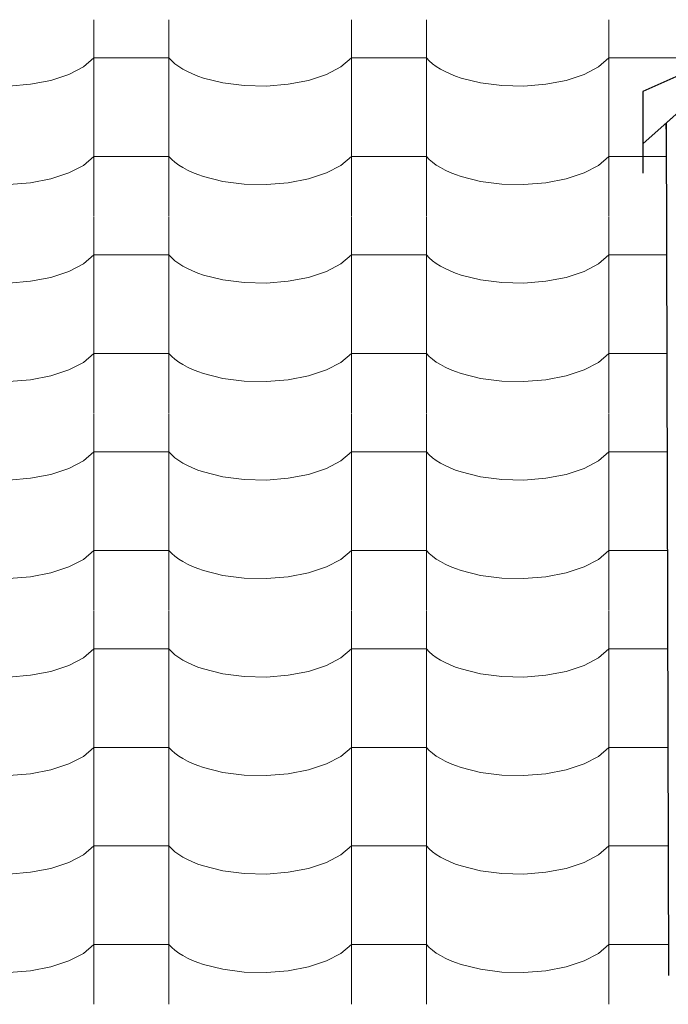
# Model space of a CAD drawing. Header units: millimetres. Extents: x -36478 to 31050, y -14815 to 11827.
# Tile 390 of 656: x -11664 to -11249, y 8977 to 9608. Entities that reach past the tile are written whole.
import ezdxf

# ---------------------------------------------------------------- set-up
doc = ezdxf.new("R2010")
doc.units = ezdxf.units.MM
doc.header["$MEASUREMENT"] = 0
doc.linetypes.add('Wipeout_Contour', pattern=[1000, 0, -1000])
doc.layers.add('Nové_Konstrukce - krov', color=7, linetype='Continuous')
doc.layers.add('Nové_Výplně - Povrchové', color=7, linetype='Continuous')

# ---------------------------------------------------------------- blocks, each defined once
blk = doc.blocks.new('*X13')
at = {"layer": 'Nové_Výplně - Povrchové', "color": 21, "linetype": 'Continuous', "lineweight": 20, "true_color": 0xffaaaa}
for p, q in [((-11616.72, 9607.81), (-11616.72, 9544.94)), ((-11568.69, 9607.81), (-11568.69, 9544.94)), ((-11451.72, 9607.81), (-11451.72, 9544.94)), ((-11403.69, 9607.81), (-11403.69, 9544.94)), ((-11286.72, 9607.81), (-11286.72, 9544.94)), ((-11623.39, 9577.59), (-11616.72, 9583.28)), ((-11592.71, 9583.28), (-11616.72, 9583.28)), ((-11568.69, 9583.28), (-11592.71, 9583.28)), ((-11568.69, 9583.28), (-11566.86, 9581.39)), ((-11458.39, 9577.59), (-11451.72, 9583.28)), ((-11427.71, 9583.28), (-11451.72, 9583.28)), ((-11403.69, 9583.28), (-11427.71, 9583.28)), ((-11403.69, 9583.28), (-11401.86, 9581.39)), ((-11293.39, 9577.59), (-11286.72, 9583.28)), ((-11262.71, 9583.28), (-11286.72, 9583.28)), ((-11238.69, 9583.28), (-11262.71, 9583.28)), ((-11632.7, 9572.73), (-11623.39, 9577.59)), ((-11566.86, 9581.39), (-11564.74, 9579.56)), ((-11564.74, 9579.56), (-11562.34, 9577.8)), ((-11562.34, 9577.8), (-11559.65, 9576.13)), ((-11559.65, 9576.13), (-11556.71, 9574.55)), ((-11467.7, 9572.73), (-11458.39, 9577.59)), ((-11401.86, 9581.39), (-11399.74, 9579.56)), ((-11399.74, 9579.56), (-11397.34, 9577.8)), ((-11397.34, 9577.8), (-11394.65, 9576.13)), ((-11394.65, 9576.13), (-11391.71, 9574.55)), ((-11302.7, 9572.73), (-11293.39, 9577.59)), ((-11644.18, 9568.93), (-11632.7, 9572.73)), ((-11556.71, 9574.55), (-11553.53, 9573.07)), ((-11553.53, 9573.07), (-11550.12, 9571.7)), ((-11550.12, 9571.7), (-11546.5, 9570.45)), ((-11546.5, 9570.45), (-11534.05, 9567.35)), ((-11479.18, 9568.93), (-11467.7, 9572.73)), ((-11391.71, 9574.55), (-11388.53, 9573.07)), ((-11388.53, 9573.07), (-11385.12, 9571.7)), ((-11385.12, 9571.7), (-11381.5, 9570.45)), ((-11381.5, 9570.45), (-11369.05, 9567.35)), ((-11314.18, 9568.93), (-11302.7, 9572.73)), ((-11671.21, 9565.27), (-11657.24, 9566.41)), ((-11657.24, 9566.41), (-11644.18, 9568.93)), ((-11534.05, 9567.35), (-11520.39, 9565.59)), ((-11520.39, 9565.59), (-11506.21, 9565.27)), ((-11506.21, 9565.27), (-11492.24, 9566.41)), ((-11492.24, 9566.41), (-11479.18, 9568.93)), ((-11369.05, 9567.35), (-11355.39, 9565.59)), ((-11355.39, 9565.59), (-11341.21, 9565.27)), ((-11341.21, 9565.27), (-11327.24, 9566.41)), ((-11327.24, 9566.41), (-11314.18, 9568.93)), ((-11616.72, 9544.71), (-11616.72, 9481.83)), ((-11568.69, 9544.71), (-11568.69, 9481.83)), ((-11451.72, 9544.71), (-11451.72, 9481.83)), ((-11403.69, 9544.71), (-11403.69, 9481.83)), ((-11286.72, 9544.71), (-11286.72, 9481.83)), ((-11623.39, 9514.49), (-11616.72, 9520.18)), ((-11592.71, 9520.18), (-11616.72, 9520.18)), ((-11568.69, 9520.18), (-11592.71, 9520.18)), ((-11568.69, 9520.18), (-11566.86, 9518.28)), ((-11458.39, 9514.49), (-11451.72, 9520.18)), ((-11427.71, 9520.18), (-11451.72, 9520.18)), ((-11403.69, 9520.18), (-11427.71, 9520.18)), ((-11403.69, 9520.18), (-11401.86, 9518.28)), ((-11293.39, 9514.49), (-11286.72, 9520.18)), ((-11265.01, 9520.18), (-11286.72, 9520.18)), ((-11262.71, 9520.18), (-11264.98, 9520.18)), ((-11250.01, 9520.18), (-11262.71, 9520.18)), ((-11632.7, 9509.62), (-11623.39, 9514.49)), ((-11566.86, 9518.28), (-11564.74, 9516.45)), ((-11564.74, 9516.45), (-11562.34, 9514.7)), ((-11562.34, 9514.7), (-11559.65, 9513.03)), ((-11559.65, 9513.03), (-11556.71, 9511.45)), ((-11467.7, 9509.62), (-11458.39, 9514.49)), ((-11401.86, 9518.28), (-11399.74, 9516.45)), ((-11399.74, 9516.45), (-11397.34, 9514.7)), ((-11397.34, 9514.7), (-11394.65, 9513.03)), ((-11394.65, 9513.03), (-11391.71, 9511.45)), ((-11302.7, 9509.62), (-11293.39, 9514.49)), ((-11644.18, 9505.83), (-11632.7, 9509.62)), ((-11556.71, 9511.45), (-11553.53, 9509.97)), ((-11553.53, 9509.97), (-11550.12, 9508.6)), ((-11550.12, 9508.6), (-11546.5, 9507.35)), ((-11546.5, 9507.35), (-11534.05, 9504.24)), ((-11479.18, 9505.83), (-11467.7, 9509.62)), ((-11391.71, 9511.45), (-11388.53, 9509.97)), ((-11388.53, 9509.97), (-11385.12, 9508.6)), ((-11385.12, 9508.6), (-11381.5, 9507.35)), ((-11381.5, 9507.35), (-11369.05, 9504.24)), ((-11314.18, 9505.83), (-11302.7, 9509.62)), ((-11671.21, 9502.17), (-11657.24, 9503.3)), ((-11657.24, 9503.3), (-11644.18, 9505.83)), ((-11534.05, 9504.24), (-11520.39, 9502.49)), ((-11520.39, 9502.49), (-11506.21, 9502.17)), ((-11506.21, 9502.17), (-11492.24, 9503.3)), ((-11492.24, 9503.3), (-11479.18, 9505.83)), ((-11369.05, 9504.24), (-11355.39, 9502.49)), ((-11355.39, 9502.49), (-11341.21, 9502.17)), ((-11341.21, 9502.17), (-11327.24, 9503.3)), ((-11327.24, 9503.3), (-11314.18, 9505.83)), ((-11616.72, 9481.6), (-11616.72, 9418.73)), ((-11568.69, 9481.6), (-11568.69, 9418.73)), ((-11451.72, 9481.6), (-11451.72, 9418.73)), ((-11403.69, 9481.6), (-11403.69, 9418.73)), ((-11286.72, 9481.6), (-11286.72, 9418.73)), ((-11623.39, 9451.38), (-11616.72, 9457.07)), ((-11592.71, 9457.07), (-11616.72, 9457.07)), ((-11568.69, 9457.07), (-11592.71, 9457.07)), ((-11568.69, 9457.07), (-11566.86, 9455.18)), ((-11458.39, 9451.38), (-11451.72, 9457.07)), ((-11427.71, 9457.07), (-11451.72, 9457.07)), ((-11403.69, 9457.07), (-11427.71, 9457.07)), ((-11403.69, 9457.07), (-11401.86, 9455.18)), ((-11293.39, 9451.38), (-11286.72, 9457.07)), ((-11262.71, 9457.07), (-11286.72, 9457.07)), ((-11249.85, 9457.07), (-11262.71, 9457.07)), ((-11632.7, 9446.52), (-11623.39, 9451.38)), ((-11566.86, 9455.18), (-11564.74, 9453.35)), ((-11564.74, 9453.35), (-11562.34, 9451.59)), ((-11562.34, 9451.59), (-11559.65, 9449.92)), ((-11559.65, 9449.92), (-11556.71, 9448.34)), ((-11467.7, 9446.52), (-11458.39, 9451.38)), ((-11401.86, 9455.18), (-11399.74, 9453.35)), ((-11399.74, 9453.35), (-11397.34, 9451.59)), ((-11397.34, 9451.59), (-11394.65, 9449.92)), ((-11394.65, 9449.92), (-11391.71, 9448.34)), ((-11302.7, 9446.52), (-11293.39, 9451.38)), ((-11644.18, 9442.72), (-11632.7, 9446.52)), ((-11556.71, 9448.34), (-11553.53, 9446.86)), ((-11553.53, 9446.86), (-11550.12, 9445.49)), ((-11550.12, 9445.49), (-11546.5, 9444.24)), ((-11546.5, 9444.24), (-11534.05, 9441.14)), ((-11479.18, 9442.72), (-11467.7, 9446.52)), ((-11391.71, 9448.34), (-11388.53, 9446.86)), ((-11388.53, 9446.86), (-11385.12, 9445.49)), ((-11385.12, 9445.49), (-11381.5, 9444.24)), ((-11381.5, 9444.24), (-11369.05, 9441.14)), ((-11314.18, 9442.72), (-11302.7, 9446.52)), ((-11671.21, 9439.06), (-11657.24, 9440.2)), ((-11657.24, 9440.2), (-11644.18, 9442.72)), ((-11534.05, 9441.14), (-11520.39, 9439.38)), ((-11520.39, 9439.38), (-11506.21, 9439.06)), ((-11506.21, 9439.06), (-11492.24, 9440.2)), ((-11492.24, 9440.2), (-11479.18, 9442.72)), ((-11369.05, 9441.14), (-11355.39, 9439.38)), ((-11355.39, 9439.38), (-11341.21, 9439.06)), ((-11341.21, 9439.06), (-11327.24, 9440.2)), ((-11327.24, 9440.2), (-11314.18, 9442.72)), ((-11616.72, 9418.5), (-11616.72, 9355.62)), ((-11568.69, 9418.5), (-11568.69, 9355.62)), ((-11451.72, 9418.5), (-11451.72, 9355.62)), ((-11403.69, 9418.5), (-11403.69, 9355.62)), ((-11286.72, 9418.5), (-11286.72, 9355.62)), ((-11623.39, 9388.28), (-11616.72, 9393.97)), ((-11592.71, 9393.97), (-11616.72, 9393.97)), ((-11568.69, 9393.97), (-11592.71, 9393.97)), ((-11568.69, 9393.97), (-11566.86, 9392.07)), ((-11458.39, 9388.28), (-11451.72, 9393.97)), ((-11427.71, 9393.97), (-11451.72, 9393.97)), ((-11403.69, 9393.97), (-11427.71, 9393.97)), ((-11403.69, 9393.97), (-11401.86, 9392.07)), ((-11293.39, 9388.28), (-11286.72, 9393.97)), ((-11262.71, 9393.97), (-11286.72, 9393.97)), ((-11249.69, 9393.97), (-11262.71, 9393.97)), ((-11632.7, 9383.41), (-11623.39, 9388.28)), ((-11566.86, 9392.07), (-11564.74, 9390.24)), ((-11564.74, 9390.24), (-11562.34, 9388.49)), ((-11562.34, 9388.49), (-11559.65, 9386.82)), ((-11559.65, 9386.82), (-11556.71, 9385.24)), ((-11467.7, 9383.41), (-11458.39, 9388.28)), ((-11401.86, 9392.07), (-11399.74, 9390.24)), ((-11399.74, 9390.24), (-11397.34, 9388.49)), ((-11397.34, 9388.49), (-11394.65, 9386.82)), ((-11394.65, 9386.82), (-11391.71, 9385.24)), ((-11302.7, 9383.41), (-11293.39, 9388.28)), ((-11644.18, 9379.62), (-11632.7, 9383.41)), ((-11556.71, 9385.24), (-11553.53, 9383.76)), ((-11553.53, 9383.76), (-11550.12, 9382.39)), ((-11550.12, 9382.39), (-11546.5, 9381.14)), ((-11546.5, 9381.14), (-11534.05, 9378.03)), ((-11479.18, 9379.62), (-11467.7, 9383.41)), ((-11391.71, 9385.24), (-11388.53, 9383.76)), ((-11388.53, 9383.76), (-11385.12, 9382.39)), ((-11385.12, 9382.39), (-11381.5, 9381.14)), ((-11381.5, 9381.14), (-11369.05, 9378.03)), ((-11314.18, 9379.62), (-11302.7, 9383.41)), ((-11671.21, 9375.96), (-11657.24, 9377.09)), ((-11657.24, 9377.09), (-11644.18, 9379.62)), ((-11534.05, 9378.03), (-11520.39, 9376.28)), ((-11520.39, 9376.28), (-11506.21, 9375.96)), ((-11506.21, 9375.96), (-11492.24, 9377.09)), ((-11492.24, 9377.09), (-11479.18, 9379.62)), ((-11369.05, 9378.03), (-11355.39, 9376.28)), ((-11355.39, 9376.28), (-11341.21, 9375.96)), ((-11341.21, 9375.96), (-11327.24, 9377.09)), ((-11327.24, 9377.09), (-11314.18, 9379.62)), ((-11616.72, 9355.39), (-11616.72, 9292.52)), ((-11568.69, 9355.39), (-11568.69, 9292.52)), ((-11451.72, 9355.39), (-11451.72, 9292.52)), ((-11403.69, 9355.39), (-11403.69, 9292.52)), ((-11286.72, 9355.39), (-11286.72, 9292.52)), ((-11623.39, 9325.17), (-11616.72, 9330.86)), ((-11592.71, 9330.86), (-11616.72, 9330.86)), ((-11568.69, 9330.86), (-11592.71, 9330.86)), ((-11568.69, 9330.86), (-11566.86, 9328.97)), ((-11458.39, 9325.17), (-11451.72, 9330.86)), ((-11427.71, 9330.86), (-11451.72, 9330.86)), ((-11403.69, 9330.86), (-11427.71, 9330.86)), ((-11403.69, 9330.86), (-11401.86, 9328.97)), ((-11293.39, 9325.17), (-11286.72, 9330.86)), ((-11262.71, 9330.86), (-11286.72, 9330.86)), ((-11249.53, 9330.86), (-11262.71, 9330.86)), ((-11632.7, 9320.31), (-11623.39, 9325.17)), ((-11566.86, 9328.97), (-11564.74, 9327.14)), ((-11564.74, 9327.14), (-11562.34, 9325.38)), ((-11562.34, 9325.38), (-11559.65, 9323.71)), ((-11559.65, 9323.71), (-11556.71, 9322.13)), ((-11467.7, 9320.31), (-11458.39, 9325.17)), ((-11401.86, 9328.97), (-11399.74, 9327.14)), ((-11399.74, 9327.14), (-11397.34, 9325.38)), ((-11397.34, 9325.38), (-11394.65, 9323.71)), ((-11394.65, 9323.71), (-11391.71, 9322.13)), ((-11302.7, 9320.31), (-11293.39, 9325.17)), ((-11644.18, 9316.51), (-11632.7, 9320.31)), ((-11556.71, 9322.13), (-11553.53, 9320.65)), ((-11553.53, 9320.65), (-11550.12, 9319.28)), ((-11550.12, 9319.28), (-11546.5, 9318.03)), ((-11546.5, 9318.03), (-11534.05, 9314.93)), ((-11479.18, 9316.51), (-11467.7, 9320.31)), ((-11391.71, 9322.13), (-11388.53, 9320.65)), ((-11388.53, 9320.65), (-11385.12, 9319.28)), ((-11385.12, 9319.28), (-11381.5, 9318.03)), ((-11381.5, 9318.03), (-11369.05, 9314.93)), ((-11314.18, 9316.51), (-11302.7, 9320.31)), ((-11671.21, 9312.85), (-11657.24, 9313.99)), ((-11657.24, 9313.99), (-11644.18, 9316.51)), ((-11534.05, 9314.93), (-11520.39, 9313.17)), ((-11520.39, 9313.17), (-11506.21, 9312.85)), ((-11506.21, 9312.85), (-11492.24, 9313.99)), ((-11492.24, 9313.99), (-11479.18, 9316.51)), ((-11369.05, 9314.93), (-11355.39, 9313.17)), ((-11355.39, 9313.17), (-11341.21, 9312.85)), ((-11341.21, 9312.85), (-11327.24, 9313.99)), ((-11327.24, 9313.99), (-11314.18, 9316.51)), ((-11616.72, 9292.29), (-11616.72, 9229.41)), ((-11568.69, 9292.29), (-11568.69, 9229.41)), ((-11451.72, 9292.29), (-11451.72, 9229.41)), ((-11403.69, 9292.29), (-11403.69, 9229.41)), ((-11286.72, 9292.29), (-11286.72, 9229.41)), ((-11623.39, 9262.07), (-11616.72, 9267.76)), ((-11592.71, 9267.76), (-11616.72, 9267.76)), ((-11568.69, 9267.76), (-11592.71, 9267.76)), ((-11568.69, 9267.76), (-11566.86, 9265.86)), ((-11458.39, 9262.07), (-11451.72, 9267.76)), ((-11427.71, 9267.76), (-11451.72, 9267.76)), ((-11403.69, 9267.76), (-11427.71, 9267.76)), ((-11403.69, 9267.76), (-11401.86, 9265.86)), ((-11293.39, 9262.07), (-11286.72, 9267.76)), ((-11262.71, 9267.76), (-11286.72, 9267.76)), ((-11249.37, 9267.76), (-11262.71, 9267.76)), ((-11632.7, 9257.2), (-11623.39, 9262.07)), ((-11566.86, 9265.86), (-11564.74, 9264.03)), ((-11564.74, 9264.03), (-11562.34, 9262.28)), ((-11562.34, 9262.28), (-11559.65, 9260.61)), ((-11559.65, 9260.61), (-11556.71, 9259.03)), ((-11467.7, 9257.2), (-11458.39, 9262.07)), ((-11401.86, 9265.86), (-11399.74, 9264.03)), ((-11399.74, 9264.03), (-11397.34, 9262.28)), ((-11397.34, 9262.28), (-11394.65, 9260.61)), ((-11394.65, 9260.61), (-11391.71, 9259.03)), ((-11302.7, 9257.2), (-11293.39, 9262.07)), ((-11644.18, 9253.41), (-11632.7, 9257.2)), ((-11556.71, 9259.03), (-11553.53, 9257.55)), ((-11553.53, 9257.55), (-11550.12, 9256.18)), ((-11550.12, 9256.18), (-11546.5, 9254.93)), ((-11546.5, 9254.93), (-11534.05, 9251.82)), ((-11479.18, 9253.41), (-11467.7, 9257.2)), ((-11391.71, 9259.03), (-11388.53, 9257.55)), ((-11388.53, 9257.55), (-11385.12, 9256.18)), ((-11385.12, 9256.18), (-11381.5, 9254.93)), ((-11381.5, 9254.93), (-11369.05, 9251.82)), ((-11314.18, 9253.41), (-11302.7, 9257.2)), ((-11671.21, 9249.75), (-11657.24, 9250.88)), ((-11657.24, 9250.88), (-11644.18, 9253.41)), ((-11534.05, 9251.82), (-11520.39, 9250.07)), ((-11520.39, 9250.07), (-11506.21, 9249.75)), ((-11506.21, 9249.75), (-11492.24, 9250.88)), ((-11492.24, 9250.88), (-11479.18, 9253.41)), ((-11369.05, 9251.82), (-11355.39, 9250.07)), ((-11355.39, 9250.07), (-11341.21, 9249.75)), ((-11341.21, 9249.75), (-11327.24, 9250.88)), ((-11327.24, 9250.88), (-11314.18, 9253.41)), ((-11616.72, 9229.18), (-11616.72, 9166.31)), ((-11568.69, 9229.18), (-11568.69, 9166.31)), ((-11451.72, 9229.18), (-11451.72, 9166.31)), ((-11403.69, 9229.18), (-11403.69, 9166.31)), ((-11286.72, 9229.18), (-11286.72, 9166.31)), ((-11623.39, 9198.96), (-11616.72, 9204.65)), ((-11592.71, 9204.65), (-11616.72, 9204.65)), ((-11568.69, 9204.65), (-11592.71, 9204.65)), ((-11568.69, 9204.65), (-11566.86, 9202.76)), ((-11458.39, 9198.96), (-11451.72, 9204.65)), ((-11427.71, 9204.65), (-11451.72, 9204.65)), ((-11403.69, 9204.65), (-11427.71, 9204.65)), ((-11403.69, 9204.65), (-11401.86, 9202.76)), ((-11293.39, 9198.96), (-11286.72, 9204.65)), ((-11262.71, 9204.65), (-11286.72, 9204.65)), ((-11249.21, 9204.65), (-11262.71, 9204.65)), ((-11632.7, 9194.1), (-11623.39, 9198.96)), ((-11566.86, 9202.76), (-11564.74, 9200.93)), ((-11564.74, 9200.93), (-11562.34, 9199.17)), ((-11562.34, 9199.17), (-11559.65, 9197.5)), ((-11559.65, 9197.5), (-11556.71, 9195.92)), ((-11467.7, 9194.1), (-11458.39, 9198.96)), ((-11401.86, 9202.76), (-11399.74, 9200.93)), ((-11399.74, 9200.93), (-11397.34, 9199.17)), ((-11397.34, 9199.17), (-11394.65, 9197.5)), ((-11394.65, 9197.5), (-11391.71, 9195.92)), ((-11302.7, 9194.1), (-11293.39, 9198.96)), ((-11644.18, 9190.3), (-11632.7, 9194.1)), ((-11556.71, 9195.92), (-11553.53, 9194.45)), ((-11553.53, 9194.45), (-11550.12, 9193.08)), ((-11550.12, 9193.08), (-11546.5, 9191.82)), ((-11546.5, 9191.82), (-11534.05, 9188.72)), ((-11479.18, 9190.3), (-11467.7, 9194.1)), ((-11391.71, 9195.92), (-11388.53, 9194.45)), ((-11388.53, 9194.45), (-11385.12, 9193.08)), ((-11385.12, 9193.08), (-11381.5, 9191.82)), ((-11381.5, 9191.82), (-11369.05, 9188.72)), ((-11314.18, 9190.3), (-11302.7, 9194.1)), ((-11671.21, 9186.64), (-11657.24, 9187.78)), ((-11657.24, 9187.78), (-11644.18, 9190.3)), ((-11534.05, 9188.72), (-11520.39, 9186.96)), ((-11520.39, 9186.96), (-11506.21, 9186.64)), ((-11506.21, 9186.64), (-11492.24, 9187.78)), ((-11492.24, 9187.78), (-11479.18, 9190.3)), ((-11369.05, 9188.72), (-11355.39, 9186.96)), ((-11355.39, 9186.96), (-11341.21, 9186.64)), ((-11341.21, 9186.64), (-11327.24, 9187.78)), ((-11327.24, 9187.78), (-11314.18, 9190.3)), ((-11616.72, 9166.08), (-11616.72, 9103.2)), ((-11568.69, 9166.08), (-11568.69, 9103.2)), ((-11451.72, 9166.08), (-11451.72, 9103.2)), ((-11403.69, 9166.08), (-11403.69, 9103.2)), ((-11286.72, 9166.08), (-11286.72, 9103.2)), ((-11623.39, 9135.86), (-11616.72, 9141.55)), ((-11592.71, 9141.55), (-11616.72, 9141.55)), ((-11568.69, 9141.55), (-11592.71, 9141.55)), ((-11568.69, 9141.55), (-11566.86, 9139.65)), ((-11458.39, 9135.86), (-11451.72, 9141.55)), ((-11427.71, 9141.55), (-11451.72, 9141.55)), ((-11403.69, 9141.55), (-11427.71, 9141.55)), ((-11403.69, 9141.55), (-11401.86, 9139.65)), ((-11293.39, 9135.86), (-11286.72, 9141.55)), ((-11262.71, 9141.55), (-11286.72, 9141.55)), ((-11249.05, 9141.55), (-11262.71, 9141.55)), ((-11632.7, 9130.99), (-11623.39, 9135.86)), ((-11566.86, 9139.65), (-11564.74, 9137.82)), ((-11564.74, 9137.82), (-11562.34, 9136.07)), ((-11562.34, 9136.07), (-11559.65, 9134.4)), ((-11559.65, 9134.4), (-11556.71, 9132.82)), ((-11467.7, 9130.99), (-11458.39, 9135.86)), ((-11401.86, 9139.65), (-11399.74, 9137.82)), ((-11399.74, 9137.82), (-11397.34, 9136.07)), ((-11397.34, 9136.07), (-11394.65, 9134.4)), ((-11394.65, 9134.4), (-11391.71, 9132.82)), ((-11302.7, 9130.99), (-11293.39, 9135.86)), ((-11644.18, 9127.2), (-11632.7, 9130.99)), ((-11556.71, 9132.82), (-11553.53, 9131.34)), ((-11553.53, 9131.34), (-11550.12, 9129.97)), ((-11550.12, 9129.97), (-11546.5, 9128.72)), ((-11546.5, 9128.72), (-11534.05, 9125.61)), ((-11479.18, 9127.2), (-11467.7, 9130.99)), ((-11391.71, 9132.82), (-11388.53, 9131.34)), ((-11388.53, 9131.34), (-11385.12, 9129.97)), ((-11385.12, 9129.97), (-11381.5, 9128.72)), ((-11381.5, 9128.72), (-11369.05, 9125.61)), ((-11314.18, 9127.2), (-11302.7, 9130.99)), ((-11671.21, 9123.54), (-11657.24, 9124.67)), ((-11657.24, 9124.67), (-11644.18, 9127.2)), ((-11534.05, 9125.61), (-11520.39, 9123.86)), ((-11520.39, 9123.86), (-11506.21, 9123.54)), ((-11506.21, 9123.54), (-11492.24, 9124.67)), ((-11492.24, 9124.67), (-11479.18, 9127.2)), ((-11369.05, 9125.61), (-11355.39, 9123.86)), ((-11355.39, 9123.86), (-11341.21, 9123.54)), ((-11341.21, 9123.54), (-11327.24, 9124.67)), ((-11327.24, 9124.67), (-11314.18, 9127.2)), ((-11616.72, 9102.98), (-11616.72, 9040.1)), ((-11568.69, 9102.98), (-11568.69, 9040.1)), ((-11451.72, 9102.98), (-11451.72, 9040.1)), ((-11403.69, 9102.98), (-11403.69, 9040.1)), ((-11286.72, 9102.98), (-11286.72, 9040.1)), ((-11623.39, 9072.75), (-11616.72, 9078.44)), ((-11592.71, 9078.44), (-11616.72, 9078.44)), ((-11568.69, 9078.44), (-11592.71, 9078.44)), ((-11568.69, 9078.44), (-11566.86, 9076.55)), ((-11458.39, 9072.75), (-11451.72, 9078.44)), ((-11427.71, 9078.44), (-11451.72, 9078.44)), ((-11403.69, 9078.44), (-11427.71, 9078.44)), ((-11403.69, 9078.44), (-11401.86, 9076.55)), ((-11293.39, 9072.75), (-11286.72, 9078.44)), ((-11262.71, 9078.44), (-11286.72, 9078.44)), ((-11248.88, 9078.44), (-11262.71, 9078.44)), ((-11632.7, 9067.89), (-11623.39, 9072.75)), ((-11566.86, 9076.55), (-11564.74, 9074.72)), ((-11564.74, 9074.72), (-11562.34, 9072.96)), ((-11562.34, 9072.96), (-11559.65, 9071.29)), ((-11559.65, 9071.29), (-11556.71, 9069.71)), ((-11467.7, 9067.89), (-11458.39, 9072.75)), ((-11401.86, 9076.55), (-11399.74, 9074.72)), ((-11399.74, 9074.72), (-11397.34, 9072.96)), ((-11397.34, 9072.96), (-11394.65, 9071.29)), ((-11394.65, 9071.29), (-11391.71, 9069.71)), ((-11302.7, 9067.89), (-11293.39, 9072.75)), ((-11644.18, 9064.1), (-11632.7, 9067.89)), ((-11556.71, 9069.71), (-11553.53, 9068.24)), ((-11553.53, 9068.24), (-11550.12, 9066.87)), ((-11550.12, 9066.87), (-11546.5, 9065.61)), ((-11546.5, 9065.61), (-11534.05, 9062.51)), ((-11479.18, 9064.1), (-11467.7, 9067.89)), ((-11391.71, 9069.71), (-11388.53, 9068.24)), ((-11388.53, 9068.24), (-11385.12, 9066.87)), ((-11385.12, 9066.87), (-11381.5, 9065.61)), ((-11381.5, 9065.61), (-11369.05, 9062.51)), ((-11314.18, 9064.1), (-11302.7, 9067.89)), ((-11671.21, 9060.44), (-11657.24, 9061.57)), ((-11657.24, 9061.57), (-11644.18, 9064.1)), ((-11534.05, 9062.51), (-11520.39, 9060.75)), ((-11520.39, 9060.75), (-11506.21, 9060.44)), ((-11506.21, 9060.44), (-11492.24, 9061.57)), ((-11492.24, 9061.57), (-11479.18, 9064.1)), ((-11369.05, 9062.51), (-11355.39, 9060.75)), ((-11355.39, 9060.75), (-11341.21, 9060.44)), ((-11341.21, 9060.44), (-11327.24, 9061.57)), ((-11327.24, 9061.57), (-11314.18, 9064.1)), ((-11616.72, 9039.87), (-11616.72, 8976.99)), ((-11568.69, 9039.87), (-11568.69, 8976.99)), ((-11451.72, 9039.87), (-11451.72, 8976.99)), ((-11403.69, 9039.87), (-11403.69, 8976.99)), ((-11286.72, 9039.87), (-11286.72, 8976.99)), ((-11623.39, 9009.65), (-11616.72, 9015.34)), ((-11592.71, 9015.34), (-11616.72, 9015.34)), ((-11568.69, 9015.34), (-11592.71, 9015.34)), ((-11568.69, 9015.34), (-11566.86, 9013.44)), ((-11458.39, 9009.65), (-11451.72, 9015.34)), ((-11427.71, 9015.34), (-11451.72, 9015.34)), ((-11403.69, 9015.34), (-11427.71, 9015.34)), ((-11403.69, 9015.34), (-11401.86, 9013.44)), ((-11293.39, 9009.65), (-11286.72, 9015.34)), ((-11262.71, 9015.34), (-11286.72, 9015.34)), ((-11248.72, 9015.34), (-11262.71, 9015.34)), ((-11632.7, 9004.78), (-11623.39, 9009.65)), ((-11566.86, 9013.44), (-11564.74, 9011.61)), ((-11564.74, 9011.61), (-11562.34, 9009.86)), ((-11562.34, 9009.86), (-11559.65, 9008.19)), ((-11559.65, 9008.19), (-11556.71, 9006.61)), ((-11467.7, 9004.78), (-11458.39, 9009.65)), ((-11401.86, 9013.44), (-11399.74, 9011.61)), ((-11399.74, 9011.61), (-11397.34, 9009.86)), ((-11397.34, 9009.86), (-11394.65, 9008.19)), ((-11394.65, 9008.19), (-11391.71, 9006.61)), ((-11302.7, 9004.78), (-11293.39, 9009.65)), ((-11644.18, 9000.99), (-11632.7, 9004.78)), ((-11556.71, 9006.61), (-11553.53, 9005.13)), ((-11553.53, 9005.13), (-11550.12, 9003.76)), ((-11550.12, 9003.76), (-11546.5, 9002.51)), ((-11546.5, 9002.51), (-11534.05, 8999.41)), ((-11479.18, 9000.99), (-11467.7, 9004.78)), ((-11391.71, 9006.61), (-11388.53, 9005.13)), ((-11388.53, 9005.13), (-11385.12, 9003.76)), ((-11385.12, 9003.76), (-11381.5, 9002.51)), ((-11381.5, 9002.51), (-11369.05, 8999.41)), ((-11314.18, 9000.99), (-11302.7, 9004.78)), ((-11671.21, 8997.33), (-11657.24, 8998.46)), ((-11657.24, 8998.46), (-11644.18, 9000.99)), ((-11534.05, 8999.41), (-11520.39, 8997.65)), ((-11520.39, 8997.65), (-11506.21, 8997.33)), ((-11506.21, 8997.33), (-11492.24, 8998.46)), ((-11492.24, 8998.46), (-11479.18, 9000.99)), ((-11369.05, 8999.41), (-11355.39, 8997.65)), ((-11355.39, 8997.65), (-11341.21, 8997.33)), ((-11341.21, 8997.33), (-11327.24, 8998.46)), ((-11327.24, 8998.46), (-11314.18, 9000.99))]:
    blk.add_line(p, q, dxfattribs=at)
blk = doc.blocks.new('výplň_6_1', base_point=(0, 0))
at = {"layer": 'Nové_Výplně - Povrchové', "color": 21, "linetype": 'Continuous', "lineweight": 20, "true_color": 0xffaaaa}
blk.add_blockref('*X13', (0, 0), dxfattribs=at)

msp = doc.modelspace()

# ---------------------------------------------------------------- block references
at = {"layer": 'Nové_Výplně - Povrchové', "color": 21, "linetype": 'Continuous', "lineweight": 20, "true_color": 0xffaaaa}
msp.add_blockref('výplň_6_1', (0, 0), dxfattribs=at)

# ---------------------------------------------------------------- next in the draw order: wipeouts: each hides what was drawn before it
at = {"color": 254, "linetype": 'Wipeout_Contour', "lineweight": 0, "ltscale": 58302.987632}
msp.add_wipeout([(-11250.05, 9537.64), (-11248.66, 8989.68), (-11248.65, 8995.35), (-11250.05, 9541.6)], dxfattribs=at).dxf.layer = 'Nové_Výplně - Povrchové'

# ---------------------------------------------------------------- next in the draw order: wipeouts: each hides what was drawn before it
at = {"color": 254, "linetype": 'Wipeout_Contour', "lineweight": 0, "ltscale": 87785.984505}
msp.add_wipeout([(-11243.58, 9547.36), (-11250.05, 9541.6), (-11248.65, 8995.35), (-11216.25, 9030.35), (-11217.58, 9552.37), (-11235.56, 9552.37)], dxfattribs=at).dxf.layer = 'Nové_Výplně - Povrchové'

# ---------------------------------------------------------------- next in the draw order: wipeouts: each hides what was drawn before it
at = {"color": 254, "linetype": 'Wipeout_Contour', "lineweight": 0, "ltscale": 59042.789722}
msp.add_wipeout([(-11265.06, 9561.91), (-11264.97, 9528.31), (-11237.95, 9552.37), (-11238.01, 9573.71)], dxfattribs=at).dxf.layer = 'Nové_Výplně - Povrchové'

# ---------------------------------------------------------------- next in the draw order: linework, layer by layer
at = {"layer": 'Nové_Konstrukce - krov', "color": 1, "linetype": 'Continuous', "lineweight": 25}
for p, q in [((-11250.05, 9537.64), (-11250.05, 9541.6)), ((-11250.05, 9541.6), (-11248.65, 8995.35))]:
    msp.add_line(p, q, dxfattribs=at)

# ---------------------------------------------------------------- next in the draw order: wipeouts: each hides what was drawn before it
at = {"color": 254, "linetype": 'Wipeout_Contour', "lineweight": 0, "ltscale": 59036.316453}
msp.add_wipeout([(-11265.07, 9543.08), (-11264.98, 9509.49), (-11264.97, 9528.31), (-11265.06, 9561.91)], dxfattribs=at).dxf.layer = 'Nové_Výplně - Povrchové'

# ---------------------------------------------------------------- next in the draw order: linework, layer by layer
at = {"layer": 'Nové_Konstrukce - krov', "color": 1, "linetype": 'Continuous', "lineweight": 25}
for p, q in [((-11238.01, 9573.71), (-11265.06, 9561.91)), ((-11265.06, 9561.91), (-11265.07, 9543.08)), ((-11265.06, 9561.91), (-11264.97, 9528.31)), ((-11237.95, 9552.37), (-11264.97, 9528.31)), ((-11264.97, 9528.31), (-11264.98, 9509.49))]:
    msp.add_line(p, q, dxfattribs=at)

doc.saveas('drawing.dxf')
